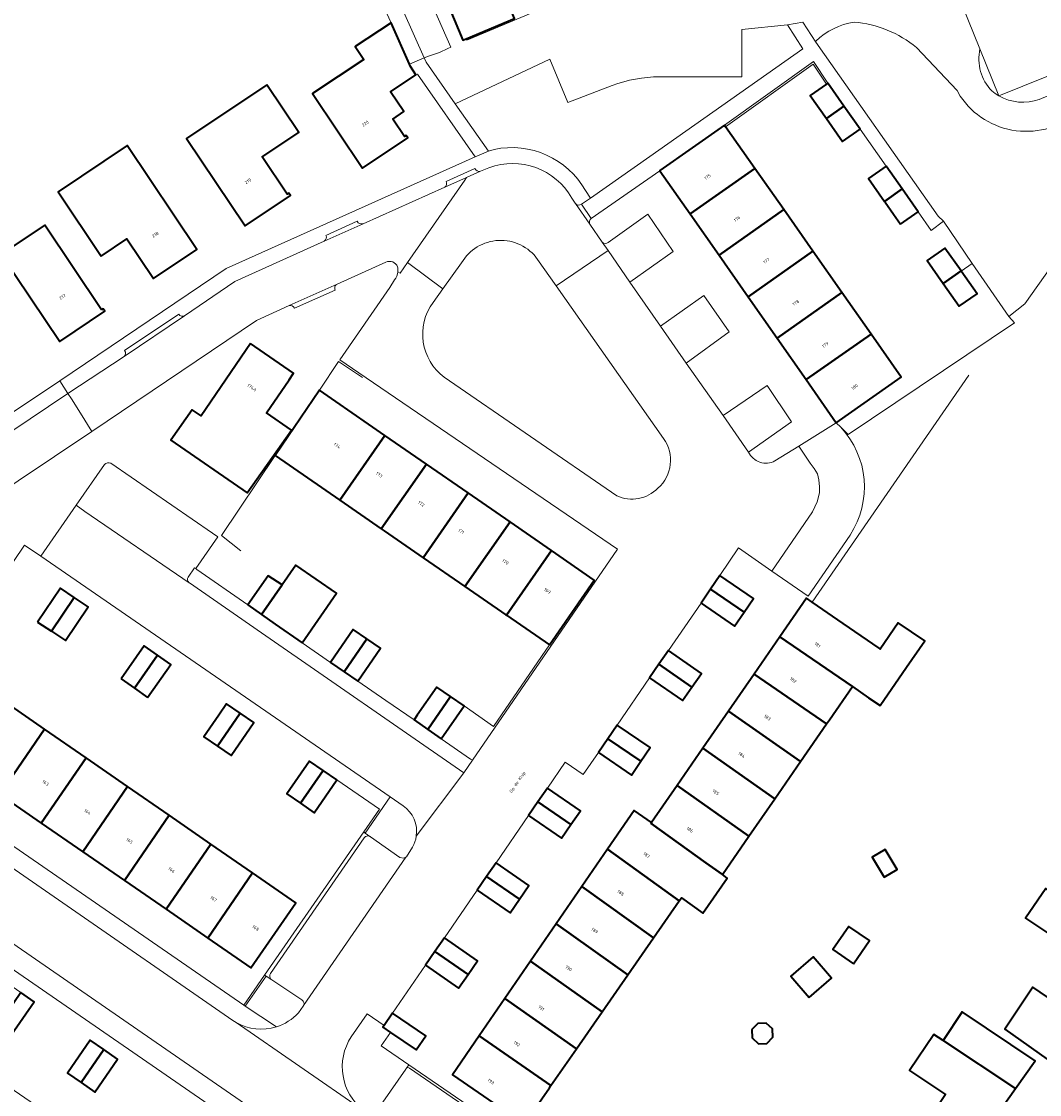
# Model space of a CAD drawing. Header units: metres. Extents: x 197700 to 204338, y 317132 to 325229.
# Tile 331 of 656: x 199634 to 199749, y 319957 to 320078. Entities that reach past the tile are written whole.
import ezdxf
from ezdxf.enums import TextEntityAlignment as Align

# ---------------------------------------------------------------- set-up
doc = ezdxf.new("R2010")
doc.units = ezdxf.units.M
for name, color, linetype, lineweight in [('B-WE-GR-BEPLANTING_CULTUUR_BODEMBEDEKKER-GV', 90, 'Continuous', 18), ('B-WE-GR-BEPLANTING_CULTUUR_HEESTERS-GV', 90, 'Continuous', 18), ('B-WE-IE-TERREINAFSCHEIDING_KUNSTMATIG_HEKWERK-G', 20, 'IE-TERREINAFSCHEIDING-KUNSTMATIG', 18), ('B-WE-OG-BEBOUWING-GV', 7, 'Continuous', 35), ('B-WE-OG-BEBOUWING-T18', 10, 'Continuous', 18), ('B-WE-OG-TERREIN_CULTUURSCHEIDING-GV', 7, 'Continuous', 18), ('B-WE-OG-TERREIN_ERF-GV', 7, 'Continuous', 18), ('B-WE-OG-TOPOGRAFIE-T18', 10, 'Continuous', 18), ('B-WE-VH-VERHARDING_BETONSTRAATSTEEN-GV', 252, 'Continuous', 18), ('B-WE-VH-VERHARDING_GESLOTEN-GV', 252, 'Continuous', 18), ('B-WE-VH-VERHARDING_OPEN-GV', 252, 'Continuous', 18), ('B-WE-VH-VERHARDING_STRAATBAKSTEEN-GV', 252, 'Continuous', 18), ('B-WE-VH-VERHARDING_TEGEL-GV', 252, 'Continuous', 18)]:
    doc.layers.add(name, color=color, linetype=linetype, lineweight=lineweight)
doc.styles.add('NLCS-ISO-M200-T18', font='NLCS-ISO.ttf', dxfattribs={"height": 0.36})
doc.linetypes.add('IE-TERREINAFSCHEIDING-KUNSTMATIG', pattern='A,4,[82,NLCS.SHX,S=0.75,R=90,X=0,Y=0],4,-2', length=10)

msp = doc.modelspace()

# ---------------------------------------------------------------- linework, layer by layer
at = {"layer": 'B-WE-GR-BEPLANTING_CULTUUR_BODEMBEDEKKER-GV'}
for points in [[(199728.196, 320078.035, 0.1544339), (199723.898, 320075.895)], [(199735.228, 320075.16, 0.1559761), (199728.196, 320078.035)], [(199753.507, 320067.963, -0.4521083), (199740.158, 320069.696)]]:
    msp.add_lwpolyline(points, format="xyb", dxfattribs=at)
for points in [[(199723.898, 320075.895), (199723.883, 320075.794), (199737.648, 320056.176), (199738.253, 320055.636), (199741.491, 320050.855), (199745.62, 320044.882), (199747.438, 320046.33), (199762.234, 320067.231), (199760.466, 320071.124), (199753.507, 320067.963)], [(199740.158, 320069.696), (199739.787, 320070.322), (199735.228, 320075.16)]]:
    msp.add_lwpolyline(points, dxfattribs=at)
at = {"layer": 'B-WE-GR-BEPLANTING_CULTUUR_HEESTERS-GV'}
for points in [[(199697.964, 320059.066), (199698.521, 320058.198), (199705.188, 320062.899), (199722.423, 320075.032), (199720.699, 320077.732), (199715.547, 320077.206), (199715.547, 320071.873), (199706.299, 320071.873)], [(199700.961, 320070.891), (199695.954, 320068.984), (199693.938, 320073.852), (199683.291, 320068.838), (199687.016, 320063.498), (199687.662, 320063.696)]]:
    msp.add_lwpolyline(points, dxfattribs=at)
for points in [[(199706.299, 320071.873, 0.0911985), (199700.961, 320070.891)], [(199687.662, 320063.696, -0.327084), (199697.964, 320059.066)]]:
    msp.add_lwpolyline(points, format="xyb", dxfattribs=at)
at = {"layer": 'B-WE-IE-TERREINAFSCHEIDING_KUNSTMATIG_HEKWERK-G'}
for points in [[(199744.505, 320069.737), (199774.799, 320081.974)], [(199742.374, 320075.013), (199744.505, 320069.737)], [(199713.737, 320066.256), (199723.583, 320073.311), (199725.077, 320071.054)], [(199762.234, 320067.231), (199747.438, 320046.33), (199745.62, 320044.882)], [(199735.428, 320056.692), (199736.883, 320054.587), (199738.253, 320055.636)], [(199741.491, 320050.855), (199738.253, 320055.636)], [(199741.491, 320050.855), (199740.267, 320049.991)], [(199745.62, 320044.882), (199741.491, 320050.855)], [(199727.546, 320031.594), (199746.267, 320044.193), (199745.62, 320044.882)], [(199672.833, 320038.031), (199670.159, 320039.809), (199667.991, 320036.596)], [(199723.46, 320012.744), (199741.103, 320038.297)], [(199726.698, 320032.437), (199726.199, 320032.934)], [(199727.546, 320031.594), (199726.698, 320032.437)], [(199663.025, 320029.233), (199656.963, 320020.245), (199659.161, 320018.508)], [(199628.389, 320009.721), (199634.784, 320019.145), (199636.625, 320017.912)], [(199684.277, 320001.051), (199687.61, 319998.751), (199693.914, 320007.911)], [(199672.989, 319986.859), (199674.766, 319989.423), (199669.965, 319992.732)], [(199661.822, 319970.744), (199672.989, 319986.859)], [(199672.989, 319986.859), (199673.152, 319986.742)], [(199659.478, 319967.362), (199661.822, 319970.744)], [(199661.822, 319970.744), (199661.991, 319970.637)], [(199678.061, 319960.649), (199690.005, 319952.449), (199700.445, 319945.279), (199697.669, 319941.341), (199728.799, 319919.793)]]:
    msp.add_lwpolyline(points, dxfattribs=at)
at = {"layer": 'B-WE-OG-BEBOUWING-GV'}
for points in [[(199681.018, 320083.464), (199684.141, 320076.012), (199684.508, 320076.166), (199689.956, 320078.449), (199687.504, 320084.302), (199686.335, 320087.179), (199685.227, 320089.851), (199682.751, 320095.391), (199683.395, 320095.668), (199680.088, 320103.612), (199675.047, 320101.399), (199678.434, 320093.534), (199680.045, 320094.227), (199682.463, 320088.611), (199684.119, 320084.764)], [(199678.122, 320073.299), (199676.067, 320077.963), (199672.013, 320075.277), (199672.994, 320073.818), (199667.207, 320069.984), (199672.844, 320061.578), (199677.941, 320065.018), (199677.77, 320065.279), (199677.581, 320065.155), (199676.259, 320067.122), (199677.508, 320067.963), (199676.014, 320070.183), (199678.868, 320072.082), (199678.241, 320073.03)], [(199662.06, 320070.982), (199653.032, 320064.927), (199659.632, 320055.099), (199664.723, 320058.518), (199664.547, 320058.779), (199664.365, 320058.656), (199661.547, 320062.879), (199665.661, 320065.617)], [(199725.241, 320071.169), (199725.077, 320071.054), (199723.256, 320069.777), (199725.076, 320067.183), (199727.061, 320068.576)], [(199725.076, 320067.183), (199726.896, 320064.589), (199728.881, 320065.982), (199727.061, 320068.576)], [(199706.341, 320061.307), (199709.73, 320056.465), (199717.02, 320061.572), (199713.737, 320066.256), (199713.622, 320066.42), (199706.323, 320061.331)], [(199643.43, 320051.675), (199646.307, 320053.627), (199649.303, 320049.153), (199654.199, 320052.448), (199646.344, 320064.149), (199638.565, 320058.938)], [(199717.02, 320061.572), (199709.73, 320056.465), (199713.004, 320051.787), (199720.279, 320056.921)], [(199731.814, 320061.834), (199729.81, 320060.425), (199731.618, 320057.854), (199733.621, 320059.263)], [(199733.425, 320055.283), (199735.428, 320056.692), (199733.621, 320059.263), (199731.618, 320057.854), (199731.681, 320057.763), (199732.634, 320056.409)], [(199713.004, 320051.787), (199716.278, 320047.109), (199723.553, 320052.243), (199720.279, 320056.921)], [(199643.473, 320045.638), (199637.065, 320055.175), (199632.169, 320051.903), (199638.769, 320042.089), (199643.828, 320045.496), (199643.662, 320045.758)], [(199738.23, 320048.614), (199740.241, 320050.028), (199738.434, 320052.599), (199736.416, 320051.18)], [(199716.278, 320047.109), (199719.546, 320042.439), (199726.828, 320047.577), (199723.553, 320052.243)], [(199740.241, 320050.028), (199738.23, 320048.614), (199740.045, 320046.048), (199742.048, 320047.457), (199740.267, 320049.991)], [(199722.804, 320037.785), (199730.105, 320042.901), (199726.828, 320047.577), (199719.546, 320042.439)], [(199730.105, 320042.901), (199722.804, 320037.785), (199726.199, 320032.934), (199733.507, 320038.048)], [(199660.232, 320041.858), (199654.671, 320033.692), (199653.666, 320034.382), (199651.255, 320030.967), (199659.849, 320025.037), (199664.869, 320032.112), (199662.034, 320034.056), (199664.583, 320037.78), (199665.088, 320038.517)], [(199670.286, 320024.219), (199675.366, 320031.504), (199667.991, 320036.596), (199663.025, 320029.233)], [(199670.286, 320024.219), (199674.959, 320020.991), (199680.057, 320028.266), (199675.366, 320031.504)], [(199675.273, 320020.774), (199679.665, 320017.74), (199684.748, 320025.028), (199680.057, 320028.266), (199674.959, 320020.991)], [(199684.355, 320014.501), (199689.456, 320021.779), (199684.748, 320025.028), (199679.665, 320017.74)], [(199689.046, 320011.262), (199694.13, 320018.552), (199689.456, 320021.779), (199684.355, 320014.501), (199688.971, 320011.313)], [(199693.914, 320007.911), (199698.948, 320015.226), (199694.13, 320018.552), (199689.046, 320011.262)], [(199661.468, 320011.356), (199663.011, 320010.27), (199666.044, 320008.162), (199669.921, 320013.742), (199665.343, 320016.904), (199663.802, 320014.673)], [(199659.925, 320012.443), (199661.468, 320011.356), (199663.802, 320014.673), (199662.228, 320015.714)], [(199712.024, 320014.181), (199715.81, 320011.59), (199716.868, 320013.136), (199713.082, 320015.727)], [(199636.254, 320010.493), (199637.824, 320009.458), (199640.39, 320013.247), (199638.835, 320014.301)], [(199715.81, 320011.59), (199712.024, 320014.181), (199710.965, 320012.635), (199714.751, 320010.044)], [(199640.39, 320013.247), (199637.824, 320009.458), (199639.393, 320008.424), (199641.946, 320012.193)], [(199719.841, 320008.823), (199728.023, 320003.23), (199729.832, 320001.979), (199731.122, 320001.085), (199734.119, 320005.412), (199736.148, 320008.362), (199733.175, 320010.407), (199731.146, 320007.457), (199731.005, 320007.554), (199726.962, 320010.335), (199723.46, 320012.744), (199722.842, 320013.169)], [(199670.782, 320004.885), (199673.326, 320008.596), (199671.786, 320009.651), (199669.242, 320005.94)], [(199728.023, 320003.23), (199719.841, 320008.823), (199716.954, 320004.641), (199725.098, 319999.024), (199725.417, 319999.485)], [(199645.673, 320004.117), (199647.164, 320003.063), (199649.772, 320006.776), (199648.277, 320007.826)], [(199670.782, 320004.885), (199672.321, 320003.83), (199674.865, 320007.542), (199673.326, 320008.596)], [(199648.656, 320002.008), (199651.267, 320005.727), (199649.772, 320006.776), (199647.164, 320003.063)], [(199709.947, 320003.172), (199711.005, 320004.703), (199707.287, 320007.273), (199706.228, 320005.742)], [(199706.228, 320005.742), (199705.17, 320004.212), (199708.889, 320001.642), (199709.947, 320003.172)], [(199716.954, 320004.641), (199714.066, 320000.459), (199722.181, 319994.811), (199725.098, 319999.024)], [(199682.74, 320002.112), (199681.204, 320003.172), (199679.013, 320000), (199678.647, 319999.469), (199680.184, 319998.408)], [(199627.271, 319994.345), (199631.979, 319991.096), (199637.026, 319998.447), (199632.335, 320001.686)], [(199682.74, 320002.112), (199680.184, 319998.408), (199681.72, 319997.348), (199684.277, 320001.051)], [(199656.52, 319996.524), (199659.069, 320000.232), (199657.54, 320001.283), (199656.658, 320000), (199654.992, 319997.574)], [(199719.264, 319990.599), (199722.181, 319994.811), (199714.066, 320000.459), (199711.179, 319996.278)], [(199659.069, 320000.232), (199656.52, 319996.524), (199658.047, 319995.475), (199660.595, 319999.184)], [(199641.724, 319995.203), (199637.026, 319998.447), (199631.979, 319991.096), (199636.67, 319987.858)], [(199700.471, 319997.349), (199704.176, 319994.813), (199705.231, 319996.354), (199701.526, 319998.89)], [(199704.176, 319994.813), (199700.471, 319997.349), (199699.416, 319995.808), (199703.122, 319993.272)], [(199708.287, 319992.087), (199716.341, 319986.378), (199719.264, 319990.599), (199711.179, 319996.278)], [(199641.352, 319984.626), (199646.398, 319991.975), (199641.724, 319995.203), (199636.67, 319987.858)], [(199668.43, 319993.79), (199666.895, 319994.848), (199664.341, 319991.143), (199665.876, 319990.085)], [(199665.876, 319990.085), (199667.411, 319989.027), (199669.965, 319992.732), (199668.43, 319993.79)], [(199646.398, 319991.975), (199641.352, 319984.626), (199646.035, 319981.393), (199651.089, 319988.736)], [(199711.492, 319983.376), (199713.364, 319982.079), (199716.341, 319986.378), (199708.287, 319992.087), (199705.405, 319987.913), (199705.334, 319987.81)], [(199692.604, 319990.252), (199696.321, 319987.698), (199697.375, 319989.232), (199693.659, 319991.786)], [(199692.604, 319990.252), (199691.549, 319988.718), (199695.266, 319986.163), (199696.321, 319987.698)], [(199651.089, 319988.736), (199646.035, 319981.393), (199650.734, 319978.15), (199655.787, 319985.492)], [(199713.364, 319982.079), (199711.492, 319983.376), (199705.334, 319987.81), (199705.405, 319987.913), (199703.428, 319989.274), (199700.426, 319984.91), (199708.516, 319979.097), (199708.757, 319979.443), (199711.172, 319977.709), (199713.926, 319981.653)], [(199655.425, 319974.912), (199660.461, 319982.264), (199655.787, 319985.492), (199650.734, 319978.15)], [(199697.538, 319980.712), (199705.618, 319974.931), (199708.516, 319979.097), (199700.426, 319984.91)], [(199731.571, 319981.769), (199733.034, 319982.641), (199731.686, 319984.903), (199730.223, 319984.03)], [(199660.461, 319982.264), (199655.425, 319974.912), (199660.264, 319971.572), (199665.349, 319978.889)], [(199686.824, 319981.834), (199690.536, 319979.29), (199691.593, 319980.832), (199687.882, 319983.377)], [(199690.536, 319979.29), (199686.824, 319981.834), (199685.767, 319980.292), (199689.478, 319977.747)], [(199697.538, 319980.712), (199694.649, 319976.513), (199702.721, 319970.766), (199705.618, 319974.931)], [(199757.979, 319974.991), (199749.774, 319980.512), (199747.514, 319977.154), (199753.341, 319973.234), (199749.988, 319968.252), (199752.343, 319966.639), (199758.293, 319962.519), (199761.749, 319967.55), (199758.65, 319969.679), (199758.82, 319969.926), (199757.775, 319970.644), (199757.604, 319970.398), (199755.747, 319971.673)], [(199702.721, 319970.766), (199694.649, 319976.513), (199691.76, 319972.314), (199699.829, 319966.608)], [(199728.148, 319972.008), (199729.948, 319974.623), (199727.609, 319976.234), (199725.809, 319973.619)], [(199684.732, 319970.83), (199685.79, 319972.369), (199682.066, 319974.93), (199681.007, 319973.39)], [(199684.732, 319970.83), (199681.007, 319973.39), (199679.948, 319971.851), (199683.673, 319969.29)], [(199723.152, 319968.218), (199725.667, 319970.387), (199723.589, 319972.796), (199721.075, 319970.627)], [(199691.76, 319972.314), (199688.872, 319968.115), (199696.926, 319962.434), (199699.829, 319966.608)], [(199749.988, 319968.252), (199748.32, 319969.374), (199745.156, 319964.672), (199750.841, 319960.641), (199750.703, 319960.443), (199751.791, 319959.696), (199751.961, 319959.943), (199755.061, 319957.814), (199758.293, 319962.519), (199752.343, 319966.639)], [(199634.392, 319968.779), (199631.836, 319965.076), (199633.328, 319964.046), (199635.884, 319967.749)], [(199696.926, 319962.434), (199688.872, 319968.115), (199685.983, 319963.916), (199694.059, 319958.312)], [(199746.378, 319957.987), (199748.577, 319961.086), (199740.355, 319966.617), (199738.217, 319963.382)], [(199676.007, 319964.296), (199678.874, 319962.323), (199679.965, 319963.905), (199676.241, 319966.466), (199675.274, 319965.064), (199675.15, 319964.885)], [(199716.699, 319964.616), (199716.734, 319963.665), (199717.431, 319963.017), (199718.383, 319963.052), (199719.031, 319963.749), (199718.996, 319964.7), (199718.299, 319965.349), (199717.347, 319965.314)], [(199643.716, 319962.352), (199642.17, 319963.416), (199639.614, 319959.7), (199641.16, 319958.636)], [(199693.89, 319958.07), (199694.059, 319958.312), (199685.983, 319963.916), (199682.97, 319959.536), (199691.048, 319953.956)], [(199745.262, 319952.548), (199743.438, 319953.842), (199746.378, 319957.987), (199738.217, 319963.382), (199737.171, 319964.073), (199734.443, 319960.021), (199738.5, 319957.291), (199735.209, 319952.401), (199737.833, 319950.464), (199746.063, 319944.737), (199749.451, 319949.674), (199746.351, 319951.802), (199746.52, 319952.049), (199745.432, 319952.796)], [(199641.16, 319958.636), (199642.705, 319957.573), (199645.262, 319961.288), (199643.716, 319962.352)]]:
    msp.add_lwpolyline(points, close=True, dxfattribs=at)
at = {"layer": 'B-WE-OG-TERREIN_CULTUURSCHEIDING-GV'}
for points in [[(199692.566, 320051.327, 0.5433031), (199683.994, 320050.926)], [(199680.798, 320046.487, 0.4126548), (199682.057, 320038.046)], [(199706.102, 320025.569, 0.3888211), (199706.741, 320031.153)], [(199701.489, 320024.714, 0.3227454), (199706.102, 320025.569)]]:
    msp.add_lwpolyline(points, format="xyb", dxfattribs=at)
for points in [[(199706.741, 320031.153), (199694.653, 320048.335), (199692.566, 320051.327)], [(199683.994, 320050.926), (199681.894, 320048.01), (199680.798, 320046.487)], [(199682.057, 320038.046), (199701.489, 320024.714)]]:
    msp.add_lwpolyline(points, dxfattribs=at)
at = {"layer": 'B-WE-OG-TERREIN_ERF-GV'}
for points in [[(199699.686, 320102.545), (199697.017, 320101.454), (199697.752, 320099.7), (199694.708, 320098.425), (199691.264, 320096.982), (199690.621, 320098.515), (199688.257, 320097.524), (199685.357, 320096.309), (199687.639, 320090.862), (199685.227, 320089.851), (199686.335, 320087.179), (199688.956, 320088.277), (199690.156, 320085.414), (199687.504, 320084.302), (199689.956, 320078.449), (199684.508, 320076.166), (199684.577, 320076.008), (199709.636, 320086.537), (199715.765, 320089.409)], [(199514.838, 319955.66), (199532.946, 319967.52), (199558.76, 319984.358), (199578.69, 319997.444), (199608.92, 320017.768), (199638.751, 320037.661), (199657.509, 320050.288), (199685.538, 320062.863), (199679.023, 320072.181), (199678.868, 320072.082), (199676.014, 320070.183), (199677.508, 320067.963), (199676.259, 320067.122), (199677.581, 320065.155), (199677.77, 320065.279), (199677.941, 320065.018), (199672.844, 320061.578), (199667.207, 320069.984), (199672.994, 320073.818), (199672.013, 320075.277), (199676.067, 320077.963), (199668.532, 320094.094)], [(199736.25, 320090.171), (199742.374, 320075.013)], [(199682.786, 320075.226), (199679.468, 320082.815)], [(199676.212, 320082.039), (199679.781, 320074.016), (199679.899, 320074.059), (199680.174, 320074.161)], [(199749.042, 320069.34), (199756.134, 320072.321), (199765.767, 320076.952), (199774.941, 320081.66)], [(199762.234, 320067.231), (199747.438, 320046.33), (199745.62, 320044.882), (199741.491, 320050.855), (199738.253, 320055.636), (199736.883, 320054.587), (199735.428, 320056.692), (199733.425, 320055.283), (199732.634, 320056.409), (199731.681, 320057.763), (199731.618, 320057.854), (199729.81, 320060.425), (199731.814, 320061.834), (199728.881, 320065.982), (199726.896, 320064.589), (199725.076, 320067.183), (199723.256, 320069.777), (199725.077, 320071.054), (199725.241, 320071.169), (199723.635, 320073.594), (199713.622, 320066.42), (199713.737, 320066.256), (199717.02, 320061.572), (199720.279, 320056.921), (199723.553, 320052.243), (199726.828, 320047.577), (199730.105, 320042.901), (199733.507, 320038.048), (199726.199, 320032.934), (199726.698, 320032.437)], [(199743.701, 320070.299), (199744.09, 320069.999), (199744.505, 320069.737)], [(199719.289, 320028.645), (199721.963, 320030.303), (199726.199, 320032.934), (199722.804, 320037.785), (199719.546, 320042.439), (199716.278, 320047.109), (199713.004, 320051.787), (199709.73, 320056.465), (199706.341, 320061.307), (199698.601, 320055.941)], [(199700.507, 320053.206), (199704.963, 320056.415), (199707.812, 320052.22), (199702.947, 320048.758), (199706.387, 320043.82), (199711.293, 320047.26), (199714.137, 320043.168), (199709.302, 320039.639), (199713.465, 320033.746)], [(199698.453, 320055.269), (199699.848, 320053.265)], [(199675.49, 320051.017), (199669.979, 320048.539)], [(199644.506, 320028.362), (199655.959, 320020.481), (199656.565, 320020.1), (199654.067, 320016.508), (199654.194, 320016.42), (199659.925, 320012.443), (199662.228, 320015.714), (199663.802, 320014.673), (199665.343, 320016.904), (199669.921, 320013.742), (199666.044, 320008.162), (199669.242, 320005.94), (199671.786, 320009.651), (199673.326, 320008.596), (199674.865, 320007.542), (199672.321, 320003.83), (199675.491, 320001.645), (199678.647, 319999.469), (199679.013, 320000), (199681.204, 320003.172), (199682.74, 320002.112), (199684.277, 320001.051), (199681.72, 319997.348), (199685.014, 319995.074), (199685.227, 319994.93), (199701.572, 320018.698), (199672.422, 320038.55), (199670.294, 320040.021), (199675.935, 320048.16), (199676.465, 320049.009)], [(199669.784, 320047.861), (199665.191, 320045.828)], [(199664.585, 320046.118), (199660.899, 320044.459), (199642.359, 320031.955), (199604.96, 320006.906)], [(199713.465, 320033.746), (199718.403, 320037.133), (199721.17, 320033.025), (199716.324, 320029.631)], [(199673.152, 319986.742), (199675.962, 319990.797), (199636.625, 320017.912), (199640.619, 320023.637), (199643.814, 320028.216)], [(199727.752, 320020.291), (199723.021, 320013.394), (199718.95, 320016.222), (199715.174, 320018.846), (199713.082, 320015.727), (199716.868, 320013.136), (199715.81, 320011.59), (199714.751, 320010.044), (199710.965, 320012.635), (199707.287, 320007.273), (199711.005, 320004.703), (199709.947, 320003.172), (199708.889, 320001.642), (199705.17, 320004.212), (199701.526, 319998.89), (199705.231, 319996.354), (199704.176, 319994.813), (199703.122, 319993.272), (199699.416, 319995.808), (199697.69, 319993.326), (199695.659, 319994.712), (199693.659, 319991.786), (199697.375, 319989.232), (199696.321, 319987.698), (199695.266, 319986.163), (199691.549, 319988.718), (199687.882, 319983.377), (199691.593, 319980.832), (199690.536, 319979.29), (199689.478, 319977.747), (199685.767, 319980.292), (199682.066, 319974.93), (199685.79, 319972.369), (199684.732, 319970.83), (199683.673, 319969.29), (199679.948, 319971.851), (199676.241, 319966.466), (199679.965, 319963.905), (199678.874, 319962.323), (199676.007, 319964.296), (199674.962, 319962.777), (199678.061, 319960.649)], [(199611.764, 319999.592), (199612.321, 319999.423), (199613.859, 319998.712), (199620.101, 319994.484), (199659.478, 319967.362), (199659.643, 319967.249), (199661.991, 319970.637), (199662.521, 319970.302)], [(199662.485, 319970.917), (199673.051, 319986.213)], [(199673.679, 319986.364), (199673.152, 319986.742)], [(199753.341, 319973.234), (199747.514, 319977.154), (199749.774, 319980.512)], [(199750.841, 319960.641), (199745.156, 319964.672), (199748.32, 319969.374), (199749.988, 319968.252)], [(199738.5, 319957.291), (199734.443, 319960.021), (199737.171, 319964.073), (199738.217, 319963.382), (199740.355, 319966.617), (199748.577, 319961.086), (199746.378, 319957.987), (199743.438, 319953.842)], [(199678.061, 319960.649), (199677.788, 319960.261)], [(199678.132, 319960.268), (199698.791, 319946.08)]]:
    msp.add_lwpolyline(points, dxfattribs=at)
for points in [[(199680.174, 320074.161, 0.0490398), (199682.786, 320075.226)], [(199742.374, 320075.013, 0.2548791), (199743.701, 320070.299)], [(199744.505, 320069.737, 0.2202199), (199749.042, 320069.34)], [(199698.601, 320055.941, 0.3590953), (199698.453, 320055.269)], [(199699.848, 320053.265, 0.3596064), (199700.507, 320053.206)], [(199676.244, 320051.03, 0.1975998), (199675.49, 320051.017)], [(199676.794, 320050.498, 0.1996366), (199676.244, 320051.03)], [(199676.465, 320049.009, 0.1454488), (199676.834, 320049.938)], [(199676.834, 320049.938, 0.0814792), (199676.794, 320050.498)], [(199669.979, 320048.539, 0.4386785), (199669.784, 320047.861)], [(199665.191, 320045.828, 0.3622145), (199664.585, 320046.118)], [(199726.698, 320032.437, -0.3456261), (199727.752, 320020.291)], [(199716.324, 320029.631, 0.4391256), (199719.289, 320028.645)], [(199643.814, 320028.216, -0.3717126), (199644.506, 320028.362)], [(199673.051, 319986.213, -0.3589704), (199673.679, 319986.364)], [(199662.521, 319970.302, -0.3514476), (199662.485, 319970.917)], [(199677.788, 319960.261, -0.3928317), (199678.132, 319960.268)]]:
    msp.add_lwpolyline(points, format="xyb", dxfattribs=at)
for points in [[(199664.547, 320058.779), (199664.723, 320058.518), (199659.632, 320055.099), (199653.032, 320064.927), (199662.06, 320070.982), (199665.661, 320065.617), (199661.547, 320062.879), (199664.365, 320058.656)], [(199638.565, 320058.938), (199646.344, 320064.149), (199654.199, 320052.448), (199649.303, 320049.153), (199646.307, 320053.627), (199643.43, 320051.675)], [(199632.169, 320051.903), (199637.065, 320055.175), (199643.473, 320045.638), (199643.662, 320045.758), (199643.828, 320045.496), (199638.769, 320042.089)], [(199740.267, 320049.991), (199742.048, 320047.457), (199740.045, 320046.048), (199738.23, 320048.614), (199736.416, 320051.18), (199738.434, 320052.599), (199740.241, 320050.028)], [(199659.849, 320025.037), (199651.255, 320030.967), (199653.666, 320034.382), (199654.671, 320033.692), (199660.232, 320041.858), (199665.088, 320038.517), (199664.583, 320037.78), (199662.034, 320034.056), (199664.869, 320032.112)], [(199679.665, 320017.74), (199675.273, 320020.774), (199674.959, 320020.991), (199670.286, 320024.219), (199663.025, 320029.233), (199667.991, 320036.596), (199675.366, 320031.504), (199680.057, 320028.266), (199684.748, 320025.028), (199689.456, 320021.779), (199694.13, 320018.552), (199698.948, 320015.226), (199693.914, 320007.911), (199689.046, 320011.262), (199688.971, 320011.313), (199684.355, 320014.501)], [(199637.824, 320009.458), (199636.254, 320010.493), (199638.835, 320014.301), (199640.39, 320013.247), (199641.946, 320012.193), (199639.393, 320008.424)], [(199694.649, 319976.513), (199697.538, 319980.712), (199700.426, 319984.91), (199703.428, 319989.274), (199705.405, 319987.913), (199708.287, 319992.087), (199711.179, 319996.278), (199714.066, 320000.459), (199716.954, 320004.641), (199719.841, 320008.823), (199722.842, 320013.169), (199723.46, 320012.744), (199726.962, 320010.335), (199731.005, 320007.554), (199731.146, 320007.457), (199733.175, 320010.407), (199736.148, 320008.362), (199734.119, 320005.412), (199731.122, 320001.085), (199729.832, 320001.979), (199728.023, 320003.23), (199725.417, 319999.485), (199725.098, 319999.024), (199722.181, 319994.811), (199719.264, 319990.599), (199716.341, 319986.378), (199713.364, 319982.079), (199713.926, 319981.653), (199711.172, 319977.709), (199708.757, 319979.443), (199708.516, 319979.097), (199705.618, 319974.931), (199702.721, 319970.766), (199699.829, 319966.608), (199696.926, 319962.434), (199694.059, 319958.312), (199693.89, 319958.07), (199691.048, 319953.956), (199682.97, 319959.536), (199685.983, 319963.916), (199688.872, 319968.115), (199691.76, 319972.314)], [(199647.164, 320003.063), (199645.673, 320004.117), (199648.277, 320007.826), (199649.772, 320006.776), (199651.267, 320005.727), (199648.656, 320002.008)], [(199631.979, 319991.096), (199627.271, 319994.345), (199622.399, 319997.708), (199627.466, 320005.049), (199632.335, 320001.686), (199637.026, 319998.447), (199641.724, 319995.203), (199646.398, 319991.975), (199651.089, 319988.736), (199655.787, 319985.492), (199660.461, 319982.264), (199665.349, 319978.889), (199660.264, 319971.572), (199655.425, 319974.912), (199650.734, 319978.15), (199646.035, 319981.393), (199641.352, 319984.626), (199636.67, 319987.858)], [(199659.069, 320000.232), (199660.595, 319999.184), (199658.047, 319995.475), (199656.52, 319996.524), (199654.992, 319997.574), (199656.658, 320000), (199657.54, 320001.283)], [(199669.965, 319992.732), (199667.411, 319989.027), (199665.876, 319990.085), (199664.341, 319991.143), (199666.895, 319994.848), (199668.43, 319993.79)], [(199731.686, 319984.903), (199733.034, 319982.641), (199731.571, 319981.769), (199730.223, 319984.03)], [(199725.809, 319973.619), (199727.609, 319976.234), (199729.948, 319974.623), (199728.148, 319972.008)], [(199633.637, 319957.764), (199638.321, 319954.533), (199643.013, 319951.297), (199647.705, 319948.06), (199652.372, 319944.841), (199657.256, 319941.472), (199660.087, 319945.594), (199658.485, 319946.706), (199661.04, 319950.391), (199662.653, 319949.288), (199663.594, 319950.622), (199630.368, 319973.503), (199624.159, 319964.302), (199628.953, 319960.995)], [(199725.667, 319970.387), (199723.152, 319968.218), (199721.075, 319970.627), (199723.589, 319972.796)], [(199631.836, 319965.076), (199630.343, 319966.106), (199632.899, 319969.81), (199634.392, 319968.779), (199635.884, 319967.749), (199633.328, 319964.046)], [(199716.734, 319963.665), (199716.699, 319964.616), (199717.347, 319965.314), (199718.299, 319965.349), (199718.996, 319964.7), (199719.031, 319963.749), (199718.383, 319963.052), (199717.431, 319963.017)], [(199643.716, 319962.352), (199645.262, 319961.288), (199642.705, 319957.573), (199641.16, 319958.636), (199639.614, 319959.7), (199642.17, 319963.416)]]:
    msp.add_lwpolyline(points, close=True, dxfattribs=at)
at = {"layer": 'B-WE-VH-VERHARDING_BETONSTRAATSTEEN-GV'}
for points in [[(199696.405, 320058.224, 0.3699851), (199687.074, 320061.621)], [(199686.123, 320061.243, -0.3484063), (199685.495, 320061.543)], [(199682.25, 320060.095, -0.4087729), (199682.124, 320059.466)], [(199697.489, 320057.545, -0.4056106), (199696.821, 320057.596)], [(199698.453, 320055.269, -0.3590953), (199698.601, 320055.941)], [(199672.908, 320055.342, -0.3933724), (199672.241, 320055.614)], [(199668.724, 320054.026, -0.4104543), (199668.548, 320053.39)], [(199683.994, 320050.926, -0.5433031), (199692.566, 320051.327)], [(199700.507, 320053.206, -0.3596064), (199699.848, 320053.265)], [(199675.49, 320051.017, -0.1975998), (199676.244, 320051.03)], [(199676.244, 320051.03, -0.1996366), (199676.794, 320050.498)], [(199676.834, 320049.938, -0.1454488), (199676.465, 320049.009)], [(199676.794, 320050.498, -0.0814792), (199676.834, 320049.938)], [(199669.784, 320047.861, -0.4386785), (199669.979, 320048.539)], [(199682.057, 320038.046, -0.4126548), (199680.798, 320046.487)], [(199652.811, 320044.979, -0.4107706), (199652.162, 320045.146)], [(199664.585, 320046.118, -0.3622145), (199665.191, 320045.828)], [(199646.062, 320041.055, -0.374336), (199646.009, 320040.39)], [(199727.752, 320020.291, 0.3456261), (199726.698, 320032.437)], [(199706.741, 320031.153, -0.3888211), (199706.102, 320025.569)], [(199719.289, 320028.645, -0.4391256), (199716.324, 320029.631)], [(199706.102, 320025.569, -0.3227454), (199701.489, 320024.714)], [(199678.903, 319986.379, -0.0922244), (199678.479, 319985.147)], [(199666.221, 319967.324, -0.0515865), (199666.169, 319967.232)], [(199663.144, 319964.917, -0.2095911), (199658.618, 319965.402)], [(199665.627, 319966.494, -0.1323546), (199663.144, 319964.917)], [(199672.975, 319955.514, -0.3921012), (199671.582, 319963.806)], [(199677.788, 319960.261, 0.1290435), (199677.722, 319960.155)], [(199678.132, 319960.268, 0.3928317), (199677.788, 319960.261)]]:
    msp.add_lwpolyline(points, format="xyb", dxfattribs=at)
for points in [[(199687.074, 320061.621), (199686.149, 320061.255), (199686.123, 320061.243), (199684.544, 320060.542), (199684.356, 320060.224), (199677.912, 320050.976), (199681.894, 320048.01), (199683.994, 320050.926)], [(199682.124, 320059.466), (199684.544, 320060.542), (199686.123, 320061.243)], [(199685.495, 320061.543), (199682.25, 320060.095)], [(199676.834, 320049.938), (199677.076, 320049.787), (199677.912, 320050.976), (199684.356, 320060.224), (199684.544, 320060.542), (199682.124, 320059.466), (199672.908, 320055.342), (199668.517, 320053.373), (199658.467, 320048.847), (199652.811, 320044.979), (199646.009, 320040.39), (199639.683, 320036.223), (199640.065, 320035.613)], [(199692.566, 320051.327), (199694.653, 320048.335), (199700.504, 320052.315), (199699.848, 320053.265), (199698.453, 320055.269), (199696.821, 320057.596), (199696.785, 320057.647), (199696.405, 320058.224)], [(199696.821, 320057.596), (199698.453, 320055.269)], [(199698.601, 320055.941), (199697.489, 320057.545)], [(199700.504, 320052.315), (199702.947, 320048.758), (199707.812, 320052.22), (199704.963, 320056.415), (199700.507, 320053.206)], [(199668.517, 320053.373), (199672.908, 320055.342)], [(199672.241, 320055.614), (199668.724, 320054.026)], [(199668.548, 320053.39), (199668.517, 320053.373)], [(199716.324, 320029.631), (199713.465, 320033.746), (199709.302, 320039.639), (199706.387, 320043.82), (199702.947, 320048.758), (199700.504, 320052.315), (199694.653, 320048.335), (199706.741, 320031.153)], [(199699.848, 320053.265), (199700.504, 320052.315)], [(199640.065, 320035.613), (199641.08, 320033.994), (199642.359, 320031.955), (199660.899, 320044.459), (199664.585, 320046.118), (199669.979, 320048.539), (199675.49, 320051.017)], [(199680.798, 320046.487), (199681.894, 320048.01), (199677.912, 320050.976), (199677.076, 320049.787), (199676.834, 320049.938)], [(199676.465, 320049.009), (199675.935, 320048.16), (199670.294, 320040.021), (199672.422, 320038.55), (199701.572, 320018.698), (199685.227, 319994.93), (199684.253, 319993.514), (199678.903, 319986.379)], [(199669.979, 320048.539), (199664.585, 320046.118)], [(199665.191, 320045.828), (199669.784, 320047.861)], [(199652.162, 320045.146), (199646.062, 320041.055)], [(199646.009, 320040.39), (199652.811, 320044.979)], [(199701.489, 320024.714), (199682.057, 320038.046)], [(199726.698, 320032.437), (199726.199, 320032.934), (199721.963, 320030.303), (199723.237, 320028.378), (199723.722, 320027.785), (199724.076, 320027.165), (199724.244, 320026.517), (199724.298, 320025.712), (199724.316, 320025.03), (199724.04, 320024.037), (199723.533, 320022.886), (199718.95, 320016.222), (199723.021, 320013.394), (199727.752, 320020.291)], [(199671.582, 319963.806), (199673.365, 319966.401), (199675.274, 319965.064), (199676.241, 319966.466), (199679.948, 319971.851), (199681.007, 319973.39), (199682.066, 319974.93), (199685.767, 319980.292), (199686.824, 319981.834), (199687.882, 319983.377), (199691.549, 319988.718), (199692.604, 319990.252), (199693.659, 319991.786), (199695.659, 319994.712), (199697.69, 319993.326), (199699.416, 319995.808), (199700.471, 319997.349), (199701.526, 319998.89), (199705.17, 320004.212), (199706.228, 320005.742), (199707.287, 320007.273), (199710.965, 320012.635), (199712.024, 320014.181), (199713.082, 320015.727), (199715.174, 320018.846), (199718.95, 320016.222), (199723.533, 320022.886), (199724.04, 320024.037), (199724.316, 320025.03), (199724.298, 320025.712), (199724.244, 320026.517), (199724.076, 320027.165), (199723.722, 320027.785), (199723.237, 320028.378), (199721.963, 320030.303), (199719.289, 320028.645)], [(199678.479, 319985.147), (199677.783, 319984.067), (199677.71, 319984.029), (199666.221, 319967.324)], [(199666.169, 319967.232), (199665.627, 319966.494)], [(199658.618, 319965.402), (199672.975, 319955.514)], [(199677.722, 319960.155), (199674.287, 319955.215), (199674.027, 319955.016), (199673.701, 319955.015)], [(199695.382, 319940.701), (199696.32, 319942.032), (199698.863, 319945.638), (199698.91, 319945.872), (199698.791, 319946.08), (199678.132, 319960.268)]]:
    msp.add_lwpolyline(points, dxfattribs=at)
for points in [[(199709.302, 320039.639), (199714.137, 320043.168), (199711.293, 320047.26), (199706.387, 320043.82)], [(199716.324, 320029.631), (199721.17, 320033.025), (199718.403, 320037.133), (199713.465, 320033.746)]]:
    msp.add_lwpolyline(points, close=True, dxfattribs=at)
at = {"layer": 'B-WE-VH-VERHARDING_GESLOTEN-GV'}
msp.add_lwpolyline([(199610.323, 319990.259), (199615.564, 319986.639), (199615.906, 319986.403), (199630.771, 319976.142), (199669.018, 319949.775), (199672.975, 319955.514), (199658.618, 319965.402), (199658.263, 319965.647), (199618.931, 319992.789), (199614.575, 319995.796)], dxfattribs=at)
at = {"layer": 'B-WE-VH-VERHARDING_OPEN-GV'}
for points in [[(199742.374, 320075.013), (199736.25, 320090.171)], [(199715.765, 320089.409), (199709.636, 320086.537), (199684.577, 320076.008), (199684.508, 320076.166), (199684.141, 320076.012), (199681.018, 320083.464), (199679.468, 320082.815), (199682.786, 320075.226)], [(199753.507, 320067.963), (199760.466, 320071.124), (199776.431, 320078.376), (199774.941, 320081.66), (199765.767, 320076.952), (199756.134, 320072.321), (199749.042, 320069.34)], [(199706.299, 320071.873), (199715.547, 320071.873), (199715.547, 320077.206), (199720.699, 320077.732), (199722.441, 320078.023), (199723.883, 320075.794)], [(199723.883, 320075.794), (199723.898, 320075.895)], [(199680.174, 320074.161), (199679.899, 320074.059), (199679.781, 320074.016), (199680.03, 320073.511), (199683.291, 320068.838), (199693.938, 320073.852), (199695.954, 320068.984), (199700.961, 320070.891)], [(199735.228, 320075.16), (199739.787, 320070.322), (199740.158, 320069.696)], [(199744.505, 320069.737), (199744.09, 320069.999), (199743.701, 320070.299)]]:
    msp.add_lwpolyline(points, dxfattribs=at)
msp.add_lwpolyline([(199733.621, 320059.263), (199735.428, 320056.692), (199736.883, 320054.587), (199738.253, 320055.636), (199737.648, 320056.176), (199723.883, 320075.794), (199722.441, 320078.023), (199720.699, 320077.732), (199722.423, 320075.032), (199705.188, 320062.899), (199698.521, 320058.198), (199697.489, 320057.545), (199698.601, 320055.941), (199706.341, 320061.307), (199706.323, 320061.331), (199713.622, 320066.42), (199723.635, 320073.594), (199725.241, 320071.169), (199727.061, 320068.576), (199728.881, 320065.982), (199731.814, 320061.834)], close=True, dxfattribs=at)
for points in [[(199723.898, 320075.895, -0.1544339), (199728.196, 320078.035)], [(199728.196, 320078.035, -0.1559761), (199735.228, 320075.16)], [(199682.786, 320075.226, -0.0490398), (199680.174, 320074.161)], [(199743.701, 320070.299, -0.2548791), (199742.374, 320075.013)], [(199700.961, 320070.891, -0.0911985), (199706.299, 320071.873)], [(199740.158, 320069.696, 0.4521083), (199753.507, 320067.963)], [(199749.042, 320069.34, -0.2202199), (199744.505, 320069.737)]]:
    msp.add_lwpolyline(points, format="xyb", dxfattribs=at)
at = {"layer": 'B-WE-VH-VERHARDING_STRAATBAKSTEEN-GV'}
for points in [[(199687.662, 320063.696), (199687.016, 320063.498), (199685.538, 320062.863), (199657.509, 320050.288), (199638.751, 320037.661)], [(199682.25, 320060.095), (199685.495, 320061.543)], [(199686.123, 320061.243), (199686.149, 320061.255), (199687.074, 320061.621)], [(199672.908, 320055.342), (199682.124, 320059.466)], [(199697.489, 320057.545), (199698.521, 320058.198), (199697.964, 320059.066)], [(199696.405, 320058.224), (199696.785, 320057.647), (199696.821, 320057.596)], [(199668.724, 320054.026), (199672.241, 320055.614)], [(199652.811, 320044.979), (199658.467, 320048.847), (199668.517, 320053.373), (199668.548, 320053.39)], [(199646.062, 320041.055), (199652.162, 320045.146)], [(199638.751, 320037.661), (199639.683, 320036.223), (199646.009, 320040.39)], [(199604.96, 320006.906), (199642.359, 320031.955), (199641.08, 320033.994), (199640.065, 320035.613), (199639.683, 320036.223), (199609.833, 320016.196), (199579.434, 319995.835), (199566.088, 319987.081), (199547.437, 319974.945), (199530.43, 319963.838), (199511.182, 319951.261), (199504.259, 319946.724), (199506.931, 319942.456), (199509.355, 319944.037)]]:
    msp.add_lwpolyline(points, dxfattribs=at)
for points in [[(199697.964, 320059.066, 0.327084), (199687.662, 320063.696)], [(199687.074, 320061.621, -0.3699851), (199696.405, 320058.224)], [(199685.495, 320061.543, 0.3484063), (199686.123, 320061.243)], [(199682.124, 320059.466, 0.4087729), (199682.25, 320060.095)], [(199696.821, 320057.596, 0.4056106), (199697.489, 320057.545)], [(199672.241, 320055.614, 0.3933724), (199672.908, 320055.342)], [(199668.548, 320053.39, 0.4104543), (199668.724, 320054.026)], [(199652.162, 320045.146, 0.4107706), (199652.811, 320044.979)], [(199646.009, 320040.39, 0.374336), (199646.062, 320041.055)]]:
    msp.add_lwpolyline(points, format="xyb", dxfattribs=at)
msp.add_lwpolyline([(199639.683, 320036.223), (199638.751, 320037.661), (199608.92, 320017.768), (199578.69, 319997.444), (199558.76, 319984.358), (199532.946, 319967.52), (199514.838, 319955.66), (199503.323, 319948.13), (199503.961, 319947.172), (199504.259, 319946.724), (199511.182, 319951.261), (199530.43, 319963.838), (199547.437, 319974.945), (199566.088, 319987.081), (199579.434, 319995.835), (199609.833, 320016.196)], close=True, dxfattribs=at)
at = {"layer": 'B-WE-VH-VERHARDING_TEGEL-GV'}
for points in [[(199678.122, 320073.299), (199679.781, 320074.016), (199676.212, 320082.039), (199670.356, 320095.228), (199674.877, 320097.3), (199674.116, 320099.015), (199671.819, 320097.995), (199647.57, 320087.23), (199646.938, 320086.891), (199647.782, 320084.887), (199668.532, 320094.094), (199676.067, 320077.963)], [(199678.122, 320073.299), (199678.241, 320073.03), (199678.868, 320072.082), (199679.023, 320072.181), (199685.538, 320062.863), (199687.016, 320063.498), (199683.291, 320068.838), (199680.03, 320073.511), (199679.781, 320074.016)], [(199665.732, 319947.081), (199669.018, 319949.775), (199630.771, 319976.142), (199630.408, 319976.181), (199630.117, 319975.966), (199629.036, 319974.421), (199630.368, 319973.503), (199663.594, 319950.622), (199662.653, 319949.288), (199660.087, 319945.594), (199657.256, 319941.472), (199652.197, 319934.121), (199646.097, 319925.254), (199649.182, 319923.151), (199650.35, 319924.847), (199651.677, 319926.767), (199657.832, 319935.687), (199662.911, 319943.03)]]:
    msp.add_lwpolyline(points, close=True, dxfattribs=at)
for points in [[(199643.814, 320028.216), (199640.619, 320023.637), (199641.568, 320022.955), (199653.332, 320014.919)], [(199656.565, 320020.1), (199655.959, 320020.481), (199644.506, 320028.362)], [(199653.332, 320014.919), (199641.568, 320022.955), (199640.619, 320023.637), (199636.625, 320017.912), (199675.962, 319990.797), (199677.427, 319989.813)], [(199653.224, 320015.551), (199653.948, 320016.589), (199654.067, 320016.508), (199656.565, 320020.1)], [(199663.011, 320010.27), (199661.468, 320011.356), (199659.925, 320012.443), (199654.194, 320016.42), (199654.067, 320016.508), (199653.948, 320016.589), (199653.224, 320015.551)], [(199678.903, 319986.379), (199684.253, 319993.514), (199661.467, 320009.293), (199653.368, 320014.894)], [(199653.368, 320014.894), (199661.467, 320009.293), (199684.253, 319993.514), (199685.227, 319994.93), (199685.014, 319995.074), (199681.72, 319997.348), (199680.184, 319998.408), (199678.647, 319999.469), (199675.491, 320001.645), (199672.321, 320003.83), (199670.782, 320004.885), (199669.242, 320005.94), (199666.044, 320008.162), (199663.011, 320010.27)], [(199663.144, 319964.917), (199659.643, 319967.249), (199659.478, 319967.362), (199620.101, 319994.484), (199613.859, 319998.712), (199612.321, 319999.423), (199611.764, 319999.592)], [(199614.575, 319995.796), (199618.931, 319992.789), (199658.263, 319965.647), (199658.618, 319965.402)], [(199677.427, 319989.813), (199675.962, 319990.797), (199673.152, 319986.742), (199673.679, 319986.364)], [(199673.051, 319986.213), (199662.485, 319970.917)], [(199666.221, 319967.324), (199677.71, 319984.029), (199677.459, 319983.897), (199677.065, 319983.999), (199673.752, 319986.321)], [(199673.752, 319986.321), (199677.065, 319983.999), (199677.459, 319983.897), (199677.71, 319984.029)], [(199677.71, 319984.029), (199677.783, 319984.067), (199678.479, 319985.147)], [(199662.521, 319970.302), (199661.991, 319970.637), (199659.643, 319967.249), (199663.144, 319964.917)], [(199662.624, 319970.216), (199666.019, 319967.945)], [(199666.019, 319967.945), (199662.624, 319970.216)], [(199665.627, 319966.494), (199666.169, 319967.232)], [(199677.788, 319960.261), (199678.061, 319960.649), (199674.962, 319962.777), (199676.007, 319964.296), (199675.15, 319964.885), (199675.274, 319965.064), (199673.365, 319966.401), (199671.582, 319963.806)], [(199672.975, 319955.514), (199673.701, 319955.015), (199674.027, 319955.016), (199674.287, 319955.215), (199677.722, 319960.155)]]:
    msp.add_lwpolyline(points, dxfattribs=at)
for points in [[(199644.506, 320028.362, 0.3717126), (199643.814, 320028.216)], [(199653.224, 320015.551, 0.396979), (199653.332, 320014.919)], [(199653.332, 320014.919, -0.396979), (199653.224, 320015.551)], [(199653.368, 320014.894, -0.0303703), (199653.332, 320014.919)], [(199653.332, 320014.919, 0.0303703), (199653.368, 320014.894)], [(199678.903, 319986.379, 0.2836357), (199677.427, 319989.813)], [(199677.427, 319989.813, -0.2836357), (199678.903, 319986.379)], [(199673.679, 319986.364, 0.3589704), (199673.051, 319986.213)], [(199673.752, 319986.321, 0.0449315), (199673.679, 319986.364)], [(199673.679, 319986.364, -0.0449315), (199673.752, 319986.321)], [(199678.479, 319985.147, 0.0922244), (199678.903, 319986.379)], [(199662.485, 319970.917, 0.3514476), (199662.521, 319970.302)], [(199662.521, 319970.302, 0.0659394), (199662.624, 319970.216)], [(199662.624, 319970.216, -0.0659394), (199662.521, 319970.302)], [(199666.019, 319967.945, -0.3762839), (199666.221, 319967.324)], [(199666.221, 319967.324, 0.3762839), (199666.019, 319967.945)], [(199666.169, 319967.232, 0.0515865), (199666.221, 319967.324)], [(199658.618, 319965.402, 0.2095911), (199663.144, 319964.917)], [(199663.144, 319964.917, 0.1323546), (199665.627, 319966.494)], [(199671.582, 319963.806, 0.3921012), (199672.975, 319955.514)], [(199677.722, 319960.155, -0.1290435), (199677.788, 319960.261)]]:
    msp.add_lwpolyline(points, format="xyb", dxfattribs=at)

# ---------------------------------------------------------------- texts
at = {"layer": 'B-WE-OG-BEBOUWING-T18', "style": 'NLCS-ISO-M200-T18'}
for s, rotation, p in [('220', 34, (199673.155, 320066.614)), ('175', 34.9, (199711.708, 320060.614)), ('219', 33.9, (199659.947, 320060.129)), ('176', 34.9, (199715.018, 320055.885)), ('218', 33.9, (199649.518, 320054.119)), ('177', 34.9, (199718.328, 320051.156)), ('217', 34, (199639.064, 320047.11)), ('178', 34.9, (199721.637, 320046.427)), ('179', 34.9, (199724.947, 320041.699)), ('174A', 325.5, (199660.393, 320036.892)), ('180', 34.9, (199728.257, 320036.97)), ('174', 325.4, (199669.984, 320030.359)), ('173', 325.4, (199674.723, 320027.088)), ('172', 325.4, (199679.462, 320023.816)), ('171', 325.4, (199683.965, 320020.708)), ('170', 325.4, (199688.942, 320017.273)), ('169', 325.4, (199693.665, 320014.012)), ('181', 325.4, (199724.084, 320007.929)), ('182', 325.4, (199721.343, 320003.958)), ('183', 325.4, (199718.435, 319999.747)), ('184', 325.4, (199715.529, 319995.539)), ('163', 325.4, (199637.146, 319992.39)), ('185', 325.4, (199712.624, 319991.329)), ('164', 325.4, (199641.879, 319989.123)), ('186', 325.4, (199709.718, 319987.12)), ('165', 325.4, (199646.612, 319985.856)), ('187', 325.5, (199704.831, 319984.256)), ('166', 325.4, (199651.345, 319982.589)), ('188', 325.5, (199701.909, 319980.008)), ('167', 325.4, (199656.078, 319979.322)), ('168', 325.4, (199660.811, 319976.055)), ('189', 325.5, (199698.986, 319975.76)), ('190', 325.5, (199696.064, 319971.512)), ('191', 325.5, (199692.977, 319967.025)), ('192', 325.5, (199690.219, 319963.015)), ('193', 325.5, (199687.296, 319958.766))]:
    msp.add_text(s, height=0.36, rotation=rotation, dxfattribs=at).set_placement(p, align=Align.MIDDLE)
at = {"layer": 'B-WE-OG-TOPOGRAFIE-T18', "style": 'NLCS-ISO-M200-T18'}
msp.add_text('Op de Knip', height=0.36, rotation=55.4, dxfattribs=at).set_placement((199690.328, 319992.437), align=Align.MIDDLE)

doc.saveas('drawing.dxf')
